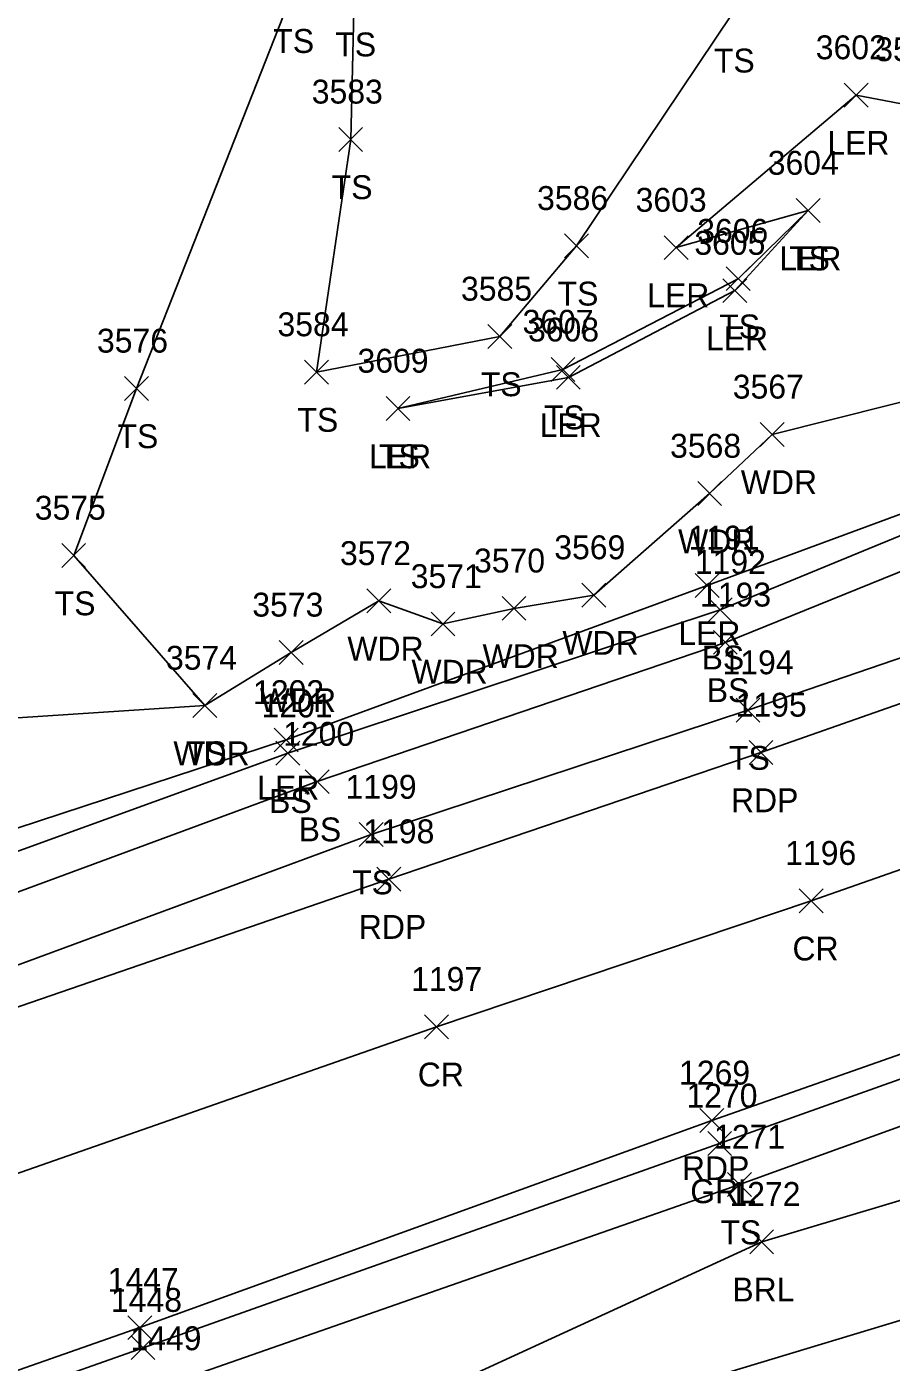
# Model space of a CAD drawing. Extents: x 1599569 to 1610055, y 642560 to 647860.
# Drawn here: x 1602008.8 to 1602081.3, y 647394 to 647505.8 of the extents above; entities that cross this region are included whole.
import ezdxf

# ---------------------------------------------------------------- set-up
doc = ezdxf.new("R2010")
doc.units = 0
for name, color, linetype in [('L_A', 7, 'Continuous'), ('L_I', 7, 'Continuous'), ('L_TIC', 7, 'Continuous'), ('LABL', 7, 'Continuous'), ('LARO', 7, 'Continuous'), ('LAWA', 7, 'Continuous'), ('LELB', 7, 'Continuous'), ('P_A', 7, 'Continuous'), ('P_I', 7, 'Continuous'), ('P_TIC', 7, 'Continuous'), ('PET', 7, 'Continuous'), ('PRC', 7, 'Continuous'), ('R_A', 7, 'Continuous'), ('R_I', 7, 'Continuous'), ('R_TIC', 7, 'Continuous'), ('RGR', 7, 'Continuous')]:
    doc.layers.add(name, color=color, linetype=linetype)

msp = doc.modelspace()

# ---------------------------------------------------------------- linework, layer by layer
at = {"layer": 'L_TIC'}
for points in [[(1602077.32, 647499.05), (1602079.32, 647501.05)], [(1602079.32, 647499.05), (1602077.32, 647501.05)], [(1602034.98, 647495.34), (1602036.98, 647497.34)], [(1602036.98, 647495.34), (1602034.98, 647497.34)], [(1602073.29, 647489.38), (1602075.29, 647491.38)], [(1602075.29, 647489.38), (1602073.29, 647491.38)], [(1602073.29, 647489.38), (1602075.29, 647491.38)], [(1602075.29, 647489.38), (1602073.29, 647491.38)], [(1602053.9, 647486.43), (1602055.9, 647488.43)], [(1602055.9, 647486.43), (1602053.9, 647488.43)], [(1602062.23, 647486.28), (1602064.23, 647488.28)], [(1602064.23, 647486.28), (1602062.23, 647488.28)], [(1602067.44, 647483.68), (1602069.44, 647485.68)], [(1602069.44, 647483.68), (1602067.44, 647485.68)], [(1602067.15, 647482.68), (1602069.15, 647484.68)], [(1602069.15, 647482.68), (1602067.15, 647484.68)], [(1602047.47, 647478.84), (1602049.47, 647480.84)], [(1602049.47, 647478.84), (1602047.47, 647480.84)], [(1602032.11, 647475.86), (1602034.11, 647477.86)], [(1602034.11, 647475.86), (1602032.11, 647477.86)], [(1602052.76, 647476.07), (1602054.76, 647478.07)], [(1602054.76, 647476.07), (1602052.76, 647478.07)], [(1602053.21, 647475.42), (1602055.21, 647477.42)], [(1602055.21, 647475.42), (1602053.21, 647477.42)], [(1602017.04, 647474.49), (1602019.04, 647476.49)], [(1602019.04, 647474.49), (1602017.04, 647476.49)], [(1602038.94, 647472.81), (1602040.94, 647474.81)], [(1602040.94, 647472.81), (1602038.94, 647474.81)], [(1602038.94, 647472.81), (1602040.94, 647474.81)], [(1602040.94, 647472.81), (1602038.94, 647474.81)], [(1602070.28, 647470.64), (1602072.28, 647472.64)], [(1602072.28, 647470.64), (1602070.28, 647472.64)], [(1602065.04, 647465.69), (1602067.04, 647467.69)], [(1602067.04, 647465.69), (1602065.04, 647467.69)], [(1602011.78, 647460.5), (1602013.78, 647462.5)], [(1602013.78, 647460.5), (1602011.78, 647462.5)], [(1602064.84, 647458), (1602066.84, 647460)], [(1602066.84, 647458), (1602064.84, 647460)], [(1602037.34, 647456.7), (1602039.34, 647458.7)], [(1602039.34, 647456.7), (1602037.34, 647458.7)], [(1602055.34, 647457.19), (1602057.34, 647459.19)], [(1602057.34, 647457.19), (1602055.34, 647459.19)], [(1602048.66, 647456.08), (1602050.66, 647458.08)], [(1602050.66, 647456.08), (1602048.66, 647458.08)], [(1602065.93, 647455.96), (1602067.93, 647457.96)], [(1602067.93, 647455.96), (1602065.93, 647457.96)], [(1602042.71, 647454.77), (1602044.71, 647456.77)], [(1602044.71, 647454.77), (1602042.71, 647456.77)], [(1602030, 647452.39), (1602032, 647454.39)], [(1602032, 647452.39), (1602030, 647454.39)], [(1602066.36, 647453.23), (1602068.36, 647455.23)], [(1602068.36, 647453.23), (1602066.36, 647455.23)], [(1602022.77, 647447.94), (1602024.77, 647449.94)], [(1602024.77, 647447.94), (1602022.77, 647449.94)], [(1602022.77, 647447.94), (1602024.77, 647449.94)], [(1602024.77, 647447.94), (1602022.77, 647449.94)], [(1602068.25, 647447.56), (1602070.25, 647449.56)], [(1602070.25, 647447.56), (1602068.25, 647449.56)], [(1602029.57, 647445.06), (1602031.57, 647447.06)], [(1602031.57, 647445.06), (1602029.57, 647447.06)], [(1602029.71, 647443.95), (1602031.71, 647445.95)], [(1602031.71, 647443.95), (1602029.71, 647445.95)], [(1602032.18, 647441.57), (1602034.18, 647443.57)], [(1602034.18, 647441.57), (1602032.18, 647443.57)], [(1602036.69, 647437.14), (1602038.69, 647439.14)], [(1602038.69, 647437.14), (1602036.69, 647439.14)], [(1602067.54, 647407.84), (1602069.54, 647409.84)], [(1602069.54, 647407.84), (1602067.54, 647409.84)], [(1602069.4, 647403.05), (1602071.4, 647405.05)], [(1602071.4, 647403.05), (1602069.4, 647405.05)]]:
    msp.add_lwpolyline(points, dxfattribs=at)
at = {"layer": 'LABL'}
msp.add_lwpolyline([(1602538.93, 647499.63), (1602515.77, 647504.47), (1602496.79, 647503.69), (1602468.13, 647504.07), (1602437.38, 647499.25), (1602407.68, 647491.96), (1602380.84, 647484.75), (1602352.64, 647480.69), (1602316.1, 647467.92), (1602276.24, 647459.53), (1602242.61, 647451.62), (1602210.76, 647444.17), (1602175.3, 647438.09), (1602137.9, 647426.83), (1602105.59, 647414.57), (1602070.4, 647404.05), (1602026.56, 647383.89), (1602007.33, 647369.55), (1602002.68, 647344.03), (1602051.38, 647339.86)], dxfattribs=at)
at = {"layer": 'LARO'}
for points in [[(1602281.17, 647528.1), (1602249.28, 647518.68), (1602215.29, 647506.81), (1602182.96, 647503.09), (1602138.81, 647485.94), (1602110.91, 647474.13), (1602102.89, 647472.66), (1602065.84, 647459), (1602030.57, 647446.06), (1601996.63, 647434.93), (1601966.44, 647449.06), (1601954.75, 647432.61), (1601939.14, 647421.32), (1601907.5, 647403.47), (1601898.14, 647399.78), (1601888.11, 647399.67), (1601874.07, 647394.79), (1601848.49, 647386.96)], [(1602141.88, 647525.76), (1602128.9, 647511.81), (1602119.43, 647500.03), (1602106.58, 647497.66), (1602088.1, 647498.18), (1602078.32, 647500.05), (1602063.23, 647487.28), (1602074.29, 647490.38), (1602068.15, 647483.68), (1602054.21, 647476.42), (1602039.94, 647473.81)]]:
    msp.add_lwpolyline(points, dxfattribs=at)
at = {"layer": 'LAWA'}
msp.add_lwpolyline([(1602091.27, 647476.65), (1602071.28, 647471.64), (1602066.04, 647466.69), (1602056.34, 647458.19), (1602049.66, 647457.08), (1602043.71, 647455.77), (1602038.34, 647457.7), (1602031, 647453.39), (1602023.77, 647448.94), (1601987.69, 647446.57), (1601978.44, 647451.25), (1601966.03, 647457.85), (1601961.87, 647455.34), (1601956.01, 647443.13)], dxfattribs=at)
at = {"layer": 'LELB'}
for points in [[(1602073.68, 647537.86), (1602060.94, 647529.13), (1602038.48, 647518.31), (1602036.28, 647508.29), (1602035.98, 647496.34), (1602033.11, 647476.86), (1602048.47, 647479.84), (1602054.9, 647487.43), (1602067.99, 647506.94), (1602085.38, 647513.88), (1602077.96, 647533.79)], [(1602023.77, 647448.94), (1602012.78, 647461.5), (1602018.04, 647475.49), (1602031.09, 647508.58), (1602032.84, 647522.18), (1601985.71, 647530.93), (1601968.77, 647512.71), (1601966.2, 647497.54), (1601965.4, 647485.34), (1601961.63, 647479.07)], [(1602281.75, 647527.04), (1602249.8, 647516.84), (1602215.67, 647505.92), (1602184.38, 647497.32), (1602140.31, 647484.48), (1602111.03, 647472.46), (1602103.56, 647472.02), (1602066.93, 647456.96), (1602030.71, 647444.95), (1601997.32, 647432.85), (1601974.14, 647429.14), (1601941.15, 647416.78), (1601908.35, 647402.2), (1601898.71, 647398.5), (1601889.19, 647398.4), (1601875.8, 647390.82), (1601849.76, 647382.4), (1601821.01, 647371.25), (1601793.34, 647364.77), (1601777.94, 647362.34), (1601752.2, 647359.53), (1601736.48, 647357.95), (1601705.98, 647345.02)], [(1602280.55, 647523.47), (1602249.62, 647512.84), (1602216.53, 647503.11), (1602185.17, 647491.71), (1602142.18, 647479.3), (1602111.48, 647470.2), (1602106.19, 647468.46), (1602102.05, 647467.18), (1602101.62, 647468.1), (1602067.36, 647454.23), (1602033.18, 647442.57), (1601998.29, 647429.71), (1601975.48, 647422.42), (1601942.86, 647410.81), (1601909.09, 647400.02), (1601898.83, 647395.63), (1601887.98, 647393.87), (1601875.49, 647387.75), (1601851.11, 647380.46), (1601821.5, 647369.32), (1601787.55, 647360.24), (1601760.01, 647349.17)], [(1602281.6, 647518.52), (1602249.84, 647509.15), (1602217.8, 647500.07), (1602186.45, 647487.37), (1602145.36, 647474.12), (1602111.07, 647462.86), (1602069.25, 647448.56), (1602037.69, 647438.14), (1601999.72, 647424.13), (1601976.97, 647416.76)], [(1602074.29, 647490.38), (1602068.44, 647484.68), (1602053.76, 647477.07), (1602039.94, 647473.81)], [(1601875.37, 647298.23), (1601899.27, 647311.46), (1601933.4, 647328.44), (1601966.96, 647349.6), (1601991.6, 647361.72), (1602007.33, 647369.55), (1602053.05, 647388.73), (1602108.48, 647405.48), (1602138.7, 647415.54), (1602162.27, 647422.58), (1602191.63, 647430.16), (1602222.72, 647436.69), (1602253.77, 647437.09), (1602274.71, 647434), (1602308.64, 647432.46), (1602335.54, 647436.29), (1602372.31, 647451.76), (1602413.17, 647464.59), (1602450.85, 647476.95), (1602485.79, 647485.59)], [(1602272.83, 647479.89), (1602236.83, 647468.86), (1602208.71, 647455.65), (1602173.71, 647445.42), (1602136.85, 647432.86), (1602103.5, 647421.49), (1602068.54, 647408.84), (1602020.23, 647391.97), (1601979.79, 647378.49), (1601945.53, 647366.37), (1601912.4, 647353.37), (1601880.28, 647341.06), (1601842.54, 647327.65), (1601807.18, 647318.11)]]:
    msp.add_lwpolyline(points, dxfattribs=at)
at = {"layer": 'P_TIC'}
for points in [[(1602069.34, 647444.01), (1602071.34, 647446.01)], [(1602071.34, 647444.01), (1602069.34, 647446.01)], [(1602038.17, 647433.41), (1602040.17, 647435.41)], [(1602040.17, 647433.41), (1602038.17, 647435.41)], [(1602073.55, 647431.6), (1602075.55, 647433.6)], [(1602075.55, 647431.6), (1602073.55, 647433.6)], [(1602042.17, 647421.05), (1602044.17, 647423.05)], [(1602044.17, 647421.05), (1602042.17, 647423.05)], [(1602065.23, 647413.21), (1602067.23, 647415.21)], [(1602067.23, 647413.21), (1602065.23, 647415.21)], [(1602017.32, 647395.86), (1602019.32, 647397.86)], [(1602019.32, 647395.86), (1602017.32, 647397.86)]]:
    msp.add_lwpolyline(points, dxfattribs=at)
at = {"layer": 'PET'}
for points in [[(1602282.38, 647515.6), (1602249.91, 647506.25), (1602218.97, 647495.88), (1602186.79, 647485), (1602146.11, 647471.1), (1602112.18, 647459.69), (1602070.34, 647445.01), (1602039.17, 647434.41), (1602000.82, 647421.21), (1601977.59, 647413.11)], [(1602272.4, 647484.22), (1602235.37, 647472.94), (1602207.12, 647462.98), (1602170.06, 647450.19), (1602135.02, 647438.25), (1602101.58, 647426.61), (1602066.23, 647414.21), (1602018.32, 647396.86), (1601978.91, 647383.06), (1601944.09, 647370.64), (1601909.28, 647358.43)]]:
    msp.add_lwpolyline(points, dxfattribs=at)
at = {"layer": 'PRC'}
msp.add_lwpolyline([(1602285.69, 647502.77), (1602253.57, 647492.91), (1602223.2, 647483.2), (1602189.65, 647471.74), (1602149.63, 647458.23), (1602115.56, 647446.97), (1602074.55, 647432.6), (1602043.17, 647422.05), (1602005, 647408.7), (1601983.17, 647400.81)], dxfattribs=at)
at = {"layer": 'R_TIC'}
for points in [[(1602065.88, 647411.28), (1602067.88, 647413.28)], [(1602067.88, 647411.28), (1602065.88, 647413.28)], [(1602017.59, 647394.18), (1602019.59, 647396.18)], [(1602019.59, 647394.18), (1602017.59, 647396.18)]]:
    msp.add_lwpolyline(points, dxfattribs=at)
at = {"layer": 'RGR'}
msp.add_lwpolyline([(1602208.13, 647459.7), (1602171.04, 647448.96), (1602135.43, 647436.66), (1602102.2, 647424.86), (1602066.88, 647412.28), (1602018.59, 647395.18), (1601979.38, 647381.34), (1601944.8, 647369.09), (1601909.85, 647356.68), (1601879.27, 647345.75), (1601839.66, 647331.85), (1601805.55, 647320.04)], dxfattribs=at)

# ---------------------------------------------------------------- texts
at = {"layer": 'L_A'}
for s, p in [('TS', (1602029.5, 647503.58)), ('TS', (1602034.69, 647503.29)), ('TS', (1602066.4, 647501.94)), ('LER', (1602075.9, 647495.05)), ('TS', (1602034.39, 647491.34)), ('LER', (1602071.88, 647485.38)), ('TS', (1602072.7, 647485.38)), ('TS', (1602053.31, 647482.43)), ('LER', (1602060.81, 647482.28)), ('TS', (1602066.85, 647479.68)), ('LER', (1602065.73, 647478.68)), ('TS', (1602046.88, 647474.84)), ('TS', (1602031.52, 647471.86)), ('LER', (1602051.8, 647471.42)), ('TS', (1602052.17, 647472.07)), ('TS', (1602016.45, 647470.49)), ('LER', (1602037.52, 647468.81)), ('TS', (1602038.35, 647468.81)), ('WDR', (1602068.65, 647466.64)), ('WDR', (1602063.4, 647461.69)), ('TS', (1602011.19, 647456.5)), ('LER', (1602063.42, 647454)), ('WDR', (1602035.7, 647452.7)), ('WDR', (1602053.71, 647453.19)), ('WDR', (1602047.02, 647452.08)), ('BS', (1602065.37, 647451.96)), ('WDR', (1602041.07, 647450.77)), ('BS', (1602065.8, 647449.23)), ('WDR', (1602028.37, 647448.39)), ('WDR', (1602021.13, 647443.94)), ('TS', (1602022.18, 647443.94)), ('TS', (1602067.66, 647443.56)), ('LER', (1602028.15, 647441.06)), ('BS', (1602029.15, 647439.95)), ('BS', (1602031.62, 647437.57)), ('TS', (1602036.1, 647433.14)), ('TS', (1602066.95, 647403.84)), ('BRL', (1602067.94, 647399.05))]:
    msp.add_text(s, height=2, dxfattribs=at).set_placement(p)
at = {"layer": 'L_I'}
for s, p in [('3602', (1602074.93, 647503.05)), ('3590', (1602079.91, 647502.89)), ('3583', (1602032.72, 647499.34)), ('3604', (1602070.91, 647493.38)), ('3604', (1602070.91, 647493.38)), ('3586', (1602051.59, 647490.43)), ('3603', (1602059.84, 647490.28)), ('3606', (1602065, 647487.68)), ('3605', (1602064.76, 647486.68)), ('3585', (1602045.22, 647482.84)), ('3607', (1602050.37, 647480.07)), ('3584', (1602029.85, 647479.86)), ('3608', (1602050.83, 647479.42)), ('3576', (1602014.73, 647478.49)), ('3609', (1602036.55, 647476.81)), ('3609', (1602036.55, 647476.81)), ('3567', (1602067.98, 647474.64)), ('3568', (1602062.73, 647469.69)), ('3575', (1602009.52, 647464.5)), ('3569', (1602053.03, 647461.19)), ('1191', (1602064.28, 647462)), ('3572', (1602035.08, 647460.7)), ('3570', (1602046.31, 647460.08)), ('1192', (1602064.8, 647459.96)), ('3571', (1602041.01, 647458.77)), ('1193', (1602065.24, 647457.23)), ('3573', (1602027.74, 647456.39)), ('3574', (1602020.51, 647451.94)), ('3574', (1602020.51, 647451.94)), ('1194', (1602067.12, 647451.56)), ('1202', (1602027.8, 647449.06)), ('1201', (1602028.51, 647447.95)), ('1200', (1602030.32, 647445.57)), ('1199', (1602035.55, 647441.14)), ('1271', (1602066.41, 647411.84)), ('1272', (1602067.7, 647407.05)), ('1449', (1602017.53, 647394.97))]:
    msp.add_text(s, height=2, dxfattribs=at).set_placement(p)
at = {"layer": 'P_A'}
for s, p in [('RDP', (1602067.83, 647440.01)), ('RDP', (1602036.66, 647429.41)), ('CR', (1602072.98, 647427.6)), ('CR', (1602041.6, 647417.05)), ('RDP', (1602063.72, 647409.21))]:
    msp.add_text(s, height=2, dxfattribs=at).set_placement(p)
at = {"layer": 'P_I'}
for s, p in [('1195', (1602068.22, 647448.01)), ('1198', (1602037.04, 647437.41)), ('1196', (1602072.37, 647435.6)), ('1197', (1602041.04, 647425.05)), ('1269', (1602063.48, 647417.21)), ('1447', (1602015.63, 647399.86))]:
    msp.add_text(s, height=2, dxfattribs=at).set_placement(p)
at = {"layer": 'R_A'}
msp.add_text('GRL', height=2, dxfattribs=at).set_placement((1602064.42, 647407.28))
at = {"layer": 'R_I'}
for s, p in [('1270', (1602064.1, 647415.28)), ('1448', (1602015.9, 647398.18))]:
    msp.add_text(s, height=2, dxfattribs=at).set_placement(p)

doc.saveas('drawing.dxf')
